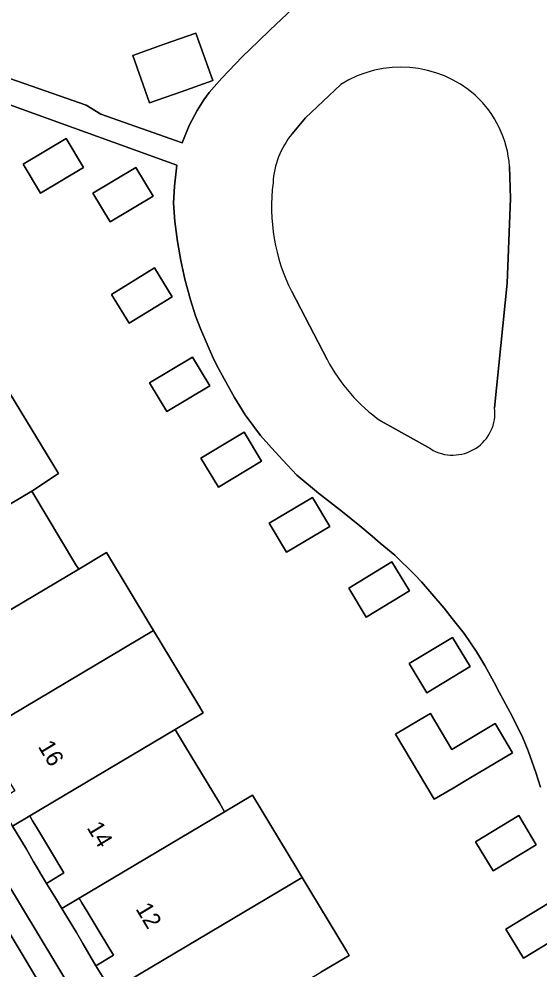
# Model space of a CAD drawing. Extents: x 156412 to 157779, y 382335 to 383768.
# Drawn here: x 156865.9 to 156896.8, y 383559.4 to 383615.7 of the extents above; entities that cross this region are included whole.
import ezdxf

# ---------------------------------------------------------------- set-up
doc = ezdxf.new("R2010")
doc.units = 0
for name, color, linetype in [('IMGEO_Erf', 7, 'Continuous'), ('IMGEO_Grasland_overig', 7, 'Continuous'), ('IMGEO_Pand', 7, 'Continuous'), ('IMGEO_Pand_nummerreeks', 7, 'Continuous'), ('IMGEO_Parkeervlak_open', 7, 'Continuous'), ('IMGEO_Rijbaan_lokaal_gesloten', 7, 'Continuous'), ('IMGEO_Rijbaan_lokaal_open', 7, 'Continuous'), ('IMGEO_Voetpad_open', 7, 'Continuous')]:
    doc.layers.add(name, color=color, linetype=linetype)

msp = doc.modelspace()

# ---------------------------------------------------------------- linework, layer by layer
at = {"layer": 'IMGEO_Erf'}
for points in [[(156848.842, 383617.998), (156859.477, 383614.245), (156866.281, 383611.885), (156869.897, 383610.637), (156870.767, 383610.1), (156875.585, 383608.402), (156876.003, 383609.417), (156876.478, 383610.318), (156876.876, 383610.94), (156877.198, 383611.38), (156877.935, 383612.236), (156878.753, 383613.086), (156879.157, 383613.488), (156880.113, 383614.416), (156880.801, 383615.071), (156881.494, 383615.724), (156882.126, 383616.317)], [(156896.846, 383570.156), (156896.587, 383571.032), (156896.133, 383572.315), (156895.811, 383573.083), (156895.178, 383574.376), (156894.412, 383575.805), (156894.103, 383576.382), (156893.557, 383577.379), (156893.084, 383578.169), (156892.316, 383579.28), (156891.62, 383580.181), (156891.132, 383580.781), (156889.789, 383582.35), (156889.399, 383582.769), (156888.204, 383583.922), (156887.342, 383584.645), (156886.865, 383585.049), (156886.135, 383585.669), (156885.114, 383586.497), (156884.218, 383587.196), (156883.678, 383587.613), (156882.397, 383588.676), (156881.558, 383589.566), (156880.899, 383590.289), (156880.247, 383591.034), (156879.331, 383592.254), (156878.705, 383593.29), (156878.297, 383594.002), (156877.75, 383594.998), (156877.457, 383595.571), (156876.688, 383597.315), (156876.388, 383598.122), (156876.077, 383599.077), (156875.747, 383600.302), (156875.508, 383601.415), (156875.316, 383602.537), (156875.159, 383603.725), (156875.078, 383604.805), (156875.13, 383605.824), (156875.272, 383607.063), (156862.981, 383611.501)], [(156865.347, 383593.571), (156868.241, 383588.766), (156866.661, 383587.727), (156869.287, 383583.366), (156869.448, 383583.099), (156871.108, 383584.084), (156873.734, 383579.726), (156873.896, 383579.457), (156876.522, 383575.101), (156876.842, 383574.569), (156875.183, 383573.585), (156875.322, 383573.353), (156875.736, 383572.663), (156877.796, 383569.229), (156878.111, 383568.704), (156879.771, 383569.688), (156882.397, 383565.331), (156882.715, 383564.803), (156885.339, 383560.449), (156885.501, 383560.181), (156883.82, 383559.184)]]:
    msp.add_lwpolyline(points, dxfattribs=at)
for points in [[(156876.408, 383614.908), (156877.404, 383612.083), (156875.527, 383611.421), (156873.65, 383610.759), (156872.654, 383613.584), (156874.531, 383614.246)], [(156866.161, 383607.128), (156868.706, 383608.643), (156869.727, 383606.928), (156867.182, 383605.413)], [(156871.308, 383603.713), (156870.294, 383605.417), (156872.849, 383606.938), (156873.863, 383605.235)], [(156872.44, 383597.685), (156871.387, 383599.4), (156873.946, 383600.971), (156874.999, 383599.256)], [(156874.683, 383592.45), (156873.657, 383594.155), (156876.201, 383595.685), (156877.226, 383593.979)], [(156877.739, 383587.968), (156876.707, 383589.685), (156879.268, 383591.225), (156880.3, 383589.508)], [(156881.78, 383584.106), (156880.759, 383585.819), (156883.326, 383587.349), (156884.348, 383585.637)], [(156886.514, 383580.257), (156885.475, 383581.976), (156888.041, 383583.527), (156889.08, 383581.808)], [(156889.07, 383577.495), (156891.635, 383579.046), (156892.677, 383577.323), (156890.112, 383575.771)], [(156889.707, 383574.177), (156890.32, 383574.541), (156891.588, 383572.407), (156894.167, 383573.938), (156895.197, 383572.204), (156892.618, 383570.672), (156891.666, 383570.107), (156890.555, 383569.447), (156888.257, 383573.316)], [(156866.543, 383568.458), (156865.518, 383567.85), (156866.357, 383566.48), (156866.742, 383565.775), (156867.536, 383564.453), (156868.576, 383565.079), (156867.781, 383566.4), (156866.94, 383567.798), (156866.711, 383568.178)], [(156895.561, 383568.476), (156896.603, 383566.753), (156894.038, 383565.202), (156892.996, 383566.925)], [(156869.478, 383563.581), (156868.451, 383562.972), (156869.312, 383561.545), (156869.693, 383560.886), (156870.476, 383559.571), (156871.516, 383560.197), (156870.727, 383561.508), (156869.95, 383562.798), (156869.643, 383563.308)], [(156897.373, 383563.297), (156898.415, 383561.574), (156895.85, 383560.023), (156894.808, 383561.746)]]:
    msp.add_lwpolyline(points, close=True, dxfattribs=at)
at = {"layer": 'IMGEO_Grasland_overig'}
for points in [[(156885.005, 383611.858), (156882.914, 383609.88), (156882.112, 383608.92)], [(156895.073, 383605.089), (156895.016, 383606.999)], [(156894.135, 383592.671), (156894.869, 383600.072), (156895.073, 383605.089)], [(156882.089, 383599.564), (156884.191, 383595.541)], [(156887.4, 383591.88), (156890.338, 383590.231)]]:
    msp.add_lwpolyline(points, dxfattribs=at)
for centre, radius, start, end in [((156888.563, 383606.202), 6.682, 48.5995, 122.1693), ((156888.752, 383606.575), 6.278, 3.8754, 47.645), ((156885.853, 383605.792), 4.877, 140.0964, 177.2326), ((156892.167, 383604.616), 11.273, 172.8119, 206.6271), ((156893.327, 383600.312), 10.307, 207.5755, 234.896), ((156891.643, 383592.375), 2.51, 238.6716, 6.779)]:
    msp.add_arc(centre, radius, start, end, dxfattribs=at)
at = {"layer": 'IMGEO_Pand'}
for points in [[(156876.408, 383614.908), (156874.531, 383614.246), (156872.654, 383613.584), (156873.65, 383610.759), (156875.527, 383611.421), (156877.404, 383612.083)], [(156866.161, 383607.128), (156867.182, 383605.413), (156869.727, 383606.928), (156868.706, 383608.643)], [(156871.308, 383603.713), (156873.863, 383605.235), (156872.849, 383606.938), (156870.294, 383605.417)], [(156872.44, 383597.685), (156874.999, 383599.256), (156873.946, 383600.971), (156871.387, 383599.4)], [(156874.683, 383592.45), (156877.226, 383593.979), (156876.201, 383595.685), (156873.657, 383594.155)], [(156863.722, 383592.607), (156855.088, 383587.484), (156855.263, 383587.193), (156855.777, 383586.34), (156856.348, 383585.391), (156857.144, 383584.069), (156856.125, 383583.455), (156856.688, 383582.518), (156857.001, 383581.996), (156858.026, 383582.604), (156866.661, 383587.727), (156868.241, 383588.766), (156865.347, 383593.571)], [(156877.739, 383587.968), (156880.3, 383589.508), (156879.268, 383591.225), (156876.707, 383589.685)], [(156866.661, 383587.727), (156858.026, 383582.604), (156858.2, 383582.314), (156858.486, 383581.838), (156859.125, 383580.778), (156859.648, 383579.91), (156858.63, 383579.297), (156859.632, 383577.637), (156859.793, 383577.37), (156860.812, 383577.975), (156869.448, 383583.099), (156869.287, 383583.366)], [(156881.78, 383584.106), (156884.348, 383585.637), (156883.326, 383587.349), (156880.759, 383585.819)], [(156873.896, 383579.457), (156873.734, 383579.726), (156871.108, 383584.084), (156869.448, 383583.099), (156860.812, 383577.975), (156860.984, 383577.69), (156861.234, 383577.274), (156861.909, 383576.154), (156862.43, 383575.288), (156861.406, 383574.671), (156862.309, 383573.165), (156862.406, 383573.004), (156862.567, 383572.735), (156863.598, 383573.347)], [(156886.514, 383580.257), (156889.08, 383581.808), (156888.041, 383583.527), (156885.475, 383581.976)], [(156873.896, 383579.457), (156863.598, 383573.347), (156863.771, 383573.06), (156864.127, 383572.469), (156864.854, 383571.262), (156865.651, 383569.939), (156864.614, 383569.315), (156865.192, 383568.378), (156865.518, 383567.85), (156866.543, 383568.458), (156875.183, 383573.585), (156876.842, 383574.569), (156876.522, 383575.101)], [(156889.07, 383577.495), (156890.112, 383575.771), (156892.677, 383577.323), (156891.635, 383579.046)], [(156891.588, 383572.407), (156890.32, 383574.541), (156889.707, 383574.177), (156888.257, 383573.316), (156890.555, 383569.447), (156891.666, 383570.107), (156892.618, 383570.672), (156895.197, 383572.204), (156894.167, 383573.938)], [(156875.183, 383573.585), (156866.543, 383568.458), (156866.711, 383568.178), (156866.94, 383567.798), (156867.781, 383566.4), (156868.576, 383565.079), (156867.536, 383564.453), (156868.129, 383563.493), (156868.451, 383562.972), (156869.478, 383563.581), (156878.111, 383568.704), (156877.796, 383569.229), (156875.736, 383572.663), (156875.322, 383573.353)], [(156878.111, 383568.704), (156869.478, 383563.581), (156869.643, 383563.308), (156869.95, 383562.798), (156870.727, 383561.508), (156871.516, 383560.197), (156870.476, 383559.571), (156871.065, 383558.607), (156871.387, 383558.081), (156872.42, 383558.694), (156882.715, 383564.803), (156882.397, 383565.331), (156879.771, 383569.688)], [(156895.561, 383568.476), (156892.996, 383566.925), (156894.038, 383565.202), (156896.603, 383566.753)], [(156882.715, 383564.803), (156872.42, 383558.694), (156872.583, 383558.424), (156872.815, 383558.039), (156873.497, 383556.905), (156874.027, 383556.025), (156872.991, 383555.401), (156874.01, 383553.726), (156874.173, 383553.459), (156875.204, 383554.071), (156883.82, 383559.184), (156885.501, 383560.181), (156885.339, 383560.449)], [(156895.85, 383560.023), (156898.415, 383561.574), (156897.373, 383563.297), (156894.808, 383561.746)]]:
    msp.add_lwpolyline(points, close=True, dxfattribs=at)
at = {"layer": 'IMGEO_Parkeervlak_open'}
msp.add_lwpolyline([(156883.372, 383528.827), (156892.432, 383489.674), (156893.823, 383490.007), (156884.759, 383529.237), (156884.28, 383530.938), (156883.501, 383532.821), (156879.96, 383539.93), (156878.738, 383541.996), (156878.215, 383542.888), (156861.038, 383571.383), (156846.657, 383595.304), (156831.803, 383620.025), (156831.22, 383619.699), (156832.154, 383616.714), (156845.378, 383594.689), (156859.815, 383570.674), (156877.483, 383541.251), (156882.102, 383532.46)], dxfattribs=at)
at = {"layer": 'IMGEO_Rijbaan_lokaal_gesloten'}
msp.add_lwpolyline([(156882.102, 383532.46), (156877.483, 383541.251), (156859.815, 383570.674), (156845.378, 383594.689), (156832.154, 383616.714), (156831.22, 383619.699), (156830.938, 383620.598)], dxfattribs=at)
at = {"layer": 'IMGEO_Rijbaan_lokaal_open'}
for points in [[(156882.126, 383616.317), (156881.494, 383615.724), (156880.801, 383615.071), (156880.113, 383614.416), (156879.157, 383613.488), (156878.753, 383613.086), (156877.935, 383612.236), (156877.198, 383611.38), (156876.876, 383610.94), (156876.478, 383610.318), (156876.003, 383609.417), (156875.585, 383608.402), (156870.767, 383610.1), (156869.897, 383610.637), (156866.281, 383611.885), (156859.477, 383614.245), (156848.842, 383617.998)], [(156882.112, 383608.92), (156882.914, 383609.88), (156885.005, 383611.858)], [(156862.981, 383611.501), (156875.272, 383607.063), (156875.13, 383605.824), (156875.078, 383604.805), (156875.159, 383603.725), (156875.316, 383602.537), (156875.508, 383601.415), (156875.747, 383600.302), (156876.077, 383599.077), (156876.388, 383598.122), (156876.688, 383597.315), (156877.457, 383595.571), (156877.75, 383594.998), (156878.297, 383594.002), (156878.705, 383593.29), (156879.331, 383592.254), (156880.247, 383591.034), (156880.899, 383590.289), (156881.558, 383589.566), (156882.397, 383588.676), (156883.678, 383587.613), (156884.218, 383587.196), (156885.114, 383586.497), (156886.135, 383585.669), (156886.865, 383585.049), (156887.342, 383584.645), (156888.204, 383583.922), (156889.399, 383582.769), (156889.789, 383582.35), (156891.132, 383580.781), (156891.62, 383580.181), (156892.316, 383579.28), (156893.084, 383578.169), (156893.557, 383577.379), (156894.103, 383576.382), (156894.412, 383575.805), (156895.178, 383574.376), (156895.811, 383573.083), (156896.133, 383572.315), (156896.587, 383571.032), (156896.846, 383570.156)], [(156895.016, 383606.999), (156895.073, 383605.089)], [(156895.073, 383605.089), (156894.869, 383600.072), (156894.135, 383592.671)], [(156884.191, 383595.541), (156882.089, 383599.564)], [(156890.338, 383590.231), (156887.4, 383591.88)]]:
    msp.add_lwpolyline(points, dxfattribs=at)
for centre, radius, start, end in [((156888.563, 383606.202), 6.682, 48.5995, 122.1693), ((156888.752, 383606.575), 6.278, 3.8754, 47.645), ((156885.853, 383605.792), 4.877, 140.0964, 177.2326), ((156892.167, 383604.616), 11.273, 172.8119, 206.6271), ((156893.327, 383600.312), 10.307, 207.5755, 234.896), ((156891.643, 383592.375), 2.51, 238.6716, 6.779)]:
    msp.add_arc(centre, radius, start, end, dxfattribs=at)
at = {"layer": 'IMGEO_Voetpad_open'}
for points in [[(156830.938, 383620.598), (156831.22, 383619.699), (156831.803, 383620.025), (156846.657, 383595.304), (156861.038, 383571.383), (156878.215, 383542.888), (156878.738, 383541.996), (156879.96, 383539.93), (156883.501, 383532.821), (156884.28, 383530.938), (156884.759, 383529.237), (156893.823, 383490.007), (156892.432, 383489.674), (156891.845, 383489.546), (156892.214, 383488.014), (156894.19, 383488.494), (156894.946, 383485.103)], [(156871.065, 383558.607), (156870.476, 383559.571), (156869.693, 383560.886), (156869.312, 383561.545), (156868.451, 383562.972), (156868.129, 383563.493), (156867.536, 383564.453), (156866.742, 383565.775), (156866.357, 383566.48), (156865.518, 383567.85)]]:
    msp.add_lwpolyline(points, dxfattribs=at)

# ---------------------------------------------------------------- texts
at = {"layer": 'IMGEO_Pand_nummerreeks'}
for s, p in [('16', (156867.004, 383572.579)), ('14', (156869.903, 383567.762)), ('12', (156872.801, 383562.949))]:
    msp.add_text(s, height=1, rotation=301.0484, dxfattribs=at).set_placement(p)

doc.saveas('drawing.dxf')
